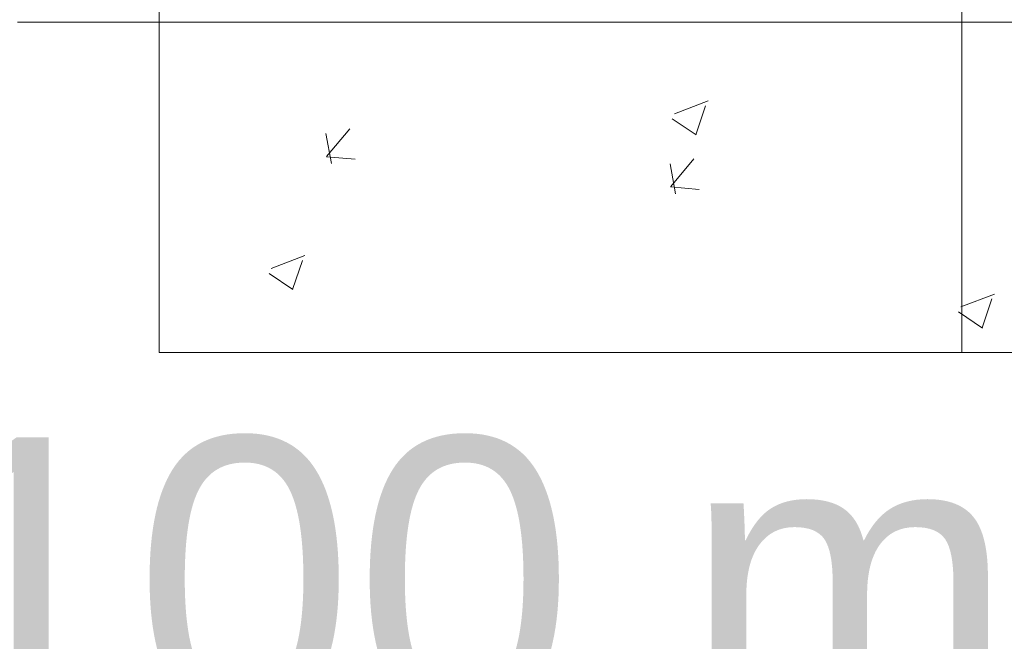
# Model space of a CAD drawing. Header units: feet. Extents: x 8 to 127, y 6 to 90.
# Tile 353 of 538: x 49.041 to 49.563, y 49.697 to 50.026. Entities that reach past the tile are written whole.
import ezdxf

# ---------------------------------------------------------------- set-up
doc = ezdxf.new("R2010")
doc.units = ezdxf.units.FT
doc.header["$MEASUREMENT"] = 0
for name, color, linetype in [('Alvenaria', 7, 'Continuous'), ('ESQUADRIAS', 252, 'Continuous'), ('MOBILIÁRIO2', 250, 'Continuous'), ('NO ESPESSURA', 250, 'Continuous')]:
    doc.layers.add(name, color=color, linetype=linetype)
doc.layers.add('TQ-Textos conduto Sub-coletores', color=108, linetype='Continuous', lineweight=9)
doc.styles.add('Arial', font='arial.ttf')

msp = doc.modelspace()

# ---------------------------------------------------------------- linework, layer by layer
at = {"layer": 'Alvenaria', "lineweight": 5}
for p, q in [((49.11522, 51.40004), (49.11522, 50.02504)), ((49.11522, 50.02504), (49.04022, 50.02504))]:
    msp.add_line(p, q, dxfattribs=at)
at = {"layer": 'ESQUADRIAS', "lineweight": 5}
msp.add_line((50.61522, 50.02504), (49.11522, 50.02504), dxfattribs=at)
at = {"layer": 'MOBILIÁRIO2', "lineweight": 5}
for p, q in [((49.54022, 50.10004), (49.54022, 49.85004)), ((49.11522, 50.02504), (49.11522, 49.85004)), ((49.11522, 49.85004), (50.61522, 49.85004))]:
    msp.add_line(p, q, dxfattribs=at)
at = {"layer": 'NO ESPESSURA', "linetype": 'Continuous', "lineweight": 5}
for p, q in [((49.38802, 49.97651), (49.4058, 49.98334)), ((49.39933, 49.96539), (49.40448, 49.98074)), ((49.38681, 49.97386), (49.39945, 49.96533)), ((49.20385, 49.95394), (49.2161, 49.96854)), ((49.20647, 49.95008), (49.20353, 49.966)), ((49.20383, 49.95372), (49.21901, 49.9524)), ((49.38604, 49.938), (49.39828, 49.9526)), ((49.38865, 49.93414), (49.38572, 49.95006)), ((49.38602, 49.93779), (49.4012, 49.93646)), ((49.1746, 49.89459), (49.19238, 49.90141)), ((49.18591, 49.88347), (49.19106, 49.89882)), ((49.1734, 49.89193), (49.18603, 49.88341)), ((49.53963, 49.87424), (49.55741, 49.88107)), ((49.55094, 49.86313), (49.55609, 49.87848)), ((49.53843, 49.87159), (49.55106, 49.86307))]:
    msp.add_line(p, q, dxfattribs=at)

# ---------------------------------------------------------------- texts
at = {"layer": 'TQ-Textos conduto Sub-coletores', "insert": (48.98545, 49.65304), "char_height": 0.15, "width": 1.5137195, "attachment_point": 7, "line_spacing_factor": 0.6, "style": 'Arial'}
msp.add_mtext('100 mm', dxfattribs=at)

doc.saveas('drawing.dxf')
